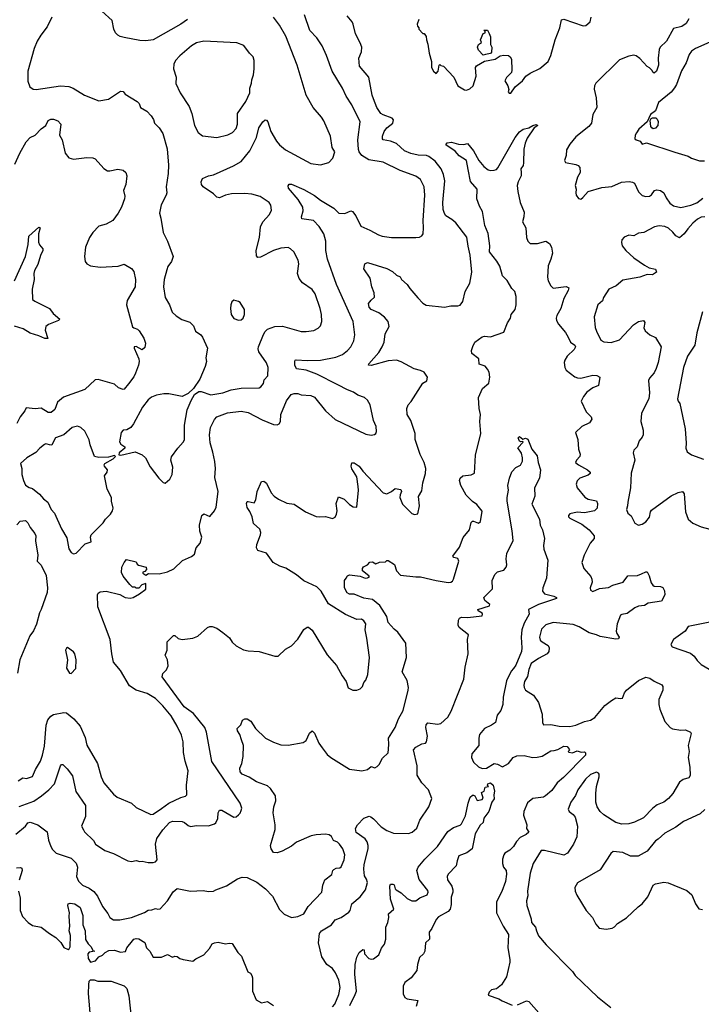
# Model space of a CAD drawing. Extents: x 1771496 to 1971148, y 471553 to 643630.
# Tile 396 of 656: x 1891478 to 1897135, y 552025 to 560203. Entities that reach past the tile are written whole.
import ezdxf

# ---------------------------------------------------------------- set-up
doc = ezdxf.new("R2010")
doc.units = 0

msp = doc.modelspace()

# ---------------------------------------------------------------- linework, layer by layer
at = {"layer": '0CON10XD'}
for points in [[(1892871.1, 560205), (1892815.6, 560165), (1892585, 560035.7), (1892525, 560028.9), (1892475, 560031.1), (1892345, 560054.2), (1892312.5, 560062.5), (1892292.5, 560075), (1892272.5, 560095), (1892257.5, 560125), (1892245, 560196.7), (1892158, 560275)], [(1891465, 553880.6), (1891504.6, 553905.4), (1891535, 553899.2), (1891584.2, 553915.8), (1891609.4, 553975), (1891650.5, 554045), (1891667.3, 554095), (1891682.2, 554167.8), (1891696.6, 554343.4), (1891711.5, 554388.5), (1891735, 554417.1), (1891758.9, 554431.1), (1891845, 554449.4), (1891865, 554446.9), (1891926.8, 554396.8), (1891978.1, 554335), (1892019.7, 554239.7), (1892035, 554176.7), (1892124.4, 554024.4), (1892152.9, 553915), (1892174.5, 553864.5), (1892255, 553771.2), (1892285.8, 553745.8), (1892405, 553694), (1892445, 553658), (1892565, 553601.2), (1892585, 553604.2), (1892655, 553652.3), (1892716, 553694), (1892815, 553741.8), (1892855, 553753.1), (1892865.6, 553765), (1892860.8, 553845), (1892875.7, 553965), (1892849.6, 554045), (1892837.1, 554115), (1892835.6, 554205), (1892819.3, 554259.3), (1892785.8, 554335), (1892735, 554422), (1892665.5, 554505), (1892605, 554563.5), (1892536.3, 554606.3), (1892443.3, 554635), (1892388.9, 554668.9), (1892315, 554796), (1892257.3, 554867.3), (1892241.9, 554935), (1892229.2, 555055), (1892125.7, 555325), (1892122, 555425), (1892129.7, 555440.3), (1892145, 555450), (1892195, 555455.6), (1892307.6, 555427.6), (1892353.3, 555405), (1892395, 555398.2), (1892419.2, 555405), (1892472.5, 555435), (1892525, 555473.3), (1892525, 555520), (1892491.7, 555508.3), (1892465, 555480), (1892445, 555480), (1892435, 555490), (1892415, 555490), (1892390.7, 555510.7), (1892335, 555580), (1892321.7, 555611.7), (1892324, 555655), (1892343.3, 555695), (1892365, 555720), (1892445, 555700), (1892451.7, 555681.7), (1892463, 555673), (1892527.5, 555655), (1892530, 555635), (1892515, 555620), (1892500, 555615), (1892500, 555605), (1892525, 555590), (1892547, 555603), (1892635, 555600.8), (1892703.2, 555616.8), (1892757.3, 555642.7), (1892829.1, 555710.9), (1892902.5, 555745), (1892927.5, 555765), (1892943.3, 555815), (1892976.7, 555855), (1892988.8, 555905), (1892974, 555955), (1892970, 556005), (1892990, 556085), (1893005, 556098.8), (1893055, 556077.5), (1893095, 556123.8), (1893108.1, 556155), (1893123.8, 556285), (1893098.3, 556401.7), (1893102.5, 556475), (1893097, 556533), (1893081.7, 556611.7), (1893057.9, 556687.9), (1893051.9, 556755), (1893060.6, 556815), (1893095, 556883.3), (1893115, 556905.6), (1893201.7, 556938.3), (1893315, 556952.7), (1893375, 556940.6), (1893489.5, 556879.5), (1893585, 556840.8), (1893615, 556838.8), (1893632.3, 556847.7), (1893642, 556865), (1893644.3, 556925), (1893691.3, 557038.7), (1893731.4, 557088.6), (1893755, 557098.1), (1893785, 557098.1), (1893815, 557086.2), (1893895, 557080.8), (1893925, 557068), (1894016.2, 556955), (1894095, 556882), (1894351.3, 556761.3), (1894395, 556752.5), (1894421.7, 556758.3), (1894433.6, 556766.4), (1894438.3, 556781.7), (1894437.1, 556825), (1894414.2, 556875), (1894386, 557005), (1894365, 557043.3), (1894338.8, 557065), (1894283.3, 557083.3), (1894249.3, 557109.3), (1894197.6, 557127.6), (1894119.4, 557169.4), (1893945, 557258.9), (1893855, 557292.2), (1893775, 557304.2), (1893760, 557335), (1893760, 557365), (1893764.3, 557375.7), (1893772.3, 557377.7), (1893865, 557371.4), (1893975, 557375.6), (1894101.1, 557398.9), (1894157, 557423), (1894199.2, 557455), (1894227.1, 557485), (1894251.4, 557535), (1894260, 557585), (1894244.3, 557695), (1894106.5, 558005), (1894033.7, 558213.7), (1894018.2, 558285), (1894020, 558365), (1894001.5, 558425), (1893964.4, 558485), (1893916, 558535), (1893818.8, 558548.8), (1893817.1, 558565), (1893830, 558615), (1893826.4, 558646.4), (1893789.1, 558709.1), (1893710, 558805), (1893706.4, 558823.6), (1893715, 558836.7), (1893735, 558837.5), (1893835, 558791.9), (1893925, 558741.9), (1893974.1, 558704.1), (1894085, 558638.1), (1894127.5, 558597.5), (1894175, 558592.9), (1894225, 558615.8), (1894240.8, 558610.8), (1894268, 558575), (1894308.3, 558488.3), (1894385, 558455.8), (1894455, 558417.5), (1894485, 558404.3), (1894565, 558392.9), (1894765, 558394), (1894795, 558397.5), (1894815, 558407.5), (1894826.2, 558425), (1894829.2, 558475), (1894825.6, 558535), (1894840, 558745), (1894834.5, 558815), (1894805.8, 558875), (1894765, 558904.4), (1894635, 558951.2), (1894495, 559020), (1894375, 559040), (1894316.6, 559076.6), (1894296.4, 559105), (1894290.4, 559125), (1894285.3, 559205), (1894304.4, 559355), (1894234.2, 559495), (1894188.7, 559568.7), (1894157.5, 559635), (1894070.6, 559775), (1894024.4, 559905), (1893988.6, 559985), (1893945, 560053.8), (1893885, 560113.3), (1893842.6, 560242.6)], [(1891744.5, 560225.5), (1891704.3, 560145), (1891652, 560075), (1891622.5, 560025), (1891598.6, 559965), (1891546.2, 559775), (1891543.9, 559693.9), (1891562.5, 559645), (1891590, 559625), (1891615, 559623.3), (1891815, 559654), (1891885, 559649.2), (1891920, 559635), (1892015, 559576), (1892135, 559530), (1892215, 559542.5), (1892315, 559610), (1892335, 559606.7), (1892352.5, 559585), (1892453.3, 559525), (1892468.3, 559508.3), (1892480, 559475), (1892534.1, 559444.1), (1892570, 559405), (1892588.8, 559375), (1892597.5, 559345), (1892635.8, 559305), (1892665, 559258), (1892701.7, 559131.7), (1892712.5, 558995), (1892710.6, 558925), (1892694, 558815), (1892698.8, 558765), (1892693.8, 558745), (1892651.2, 558665), (1892638, 558595), (1892650, 558555), (1892667.1, 558435), (1892704.2, 558365), (1892750.6, 558235), (1892738.1, 558195), (1892708, 558152), (1892697.5, 558125), (1892675.6, 558045), (1892672.2, 557985), (1892684.3, 557895), (1892721.4, 557835), (1892743.2, 557773.2), (1892775, 557744), (1892824.3, 557714.3), (1892890.3, 557690.3), (1892920.5, 557660.5), (1892936.7, 557615), (1892981.2, 557585), (1892995, 557566.7), (1893037.5, 557475), (1893023.3, 557395), (1893028.6, 557365), (1893017.4, 557322.6), (1892972.1, 557217.9), (1892919.8, 557140.2), (1892875, 557098), (1892825, 557074), (1892715.8, 557095.8), (1892675, 557096.9), (1892614.4, 557085.6), (1892572.4, 557067.6), (1892544.6, 557045.4), (1892495.8, 556985), (1892423.3, 556845), (1892398.8, 556815), (1892367, 556797), (1892335, 556793.3), (1892320, 556775), (1892307, 556697), (1892317, 556677), (1892350, 556655), (1892350, 556645), (1892303.3, 556605), (1892300, 556590), (1892317, 556587), (1892435, 556614), (1892495, 556589.5), (1892522.2, 556565), (1892560.4, 556490.4), (1892631.2, 556395), (1892667.7, 556357.7), (1892685, 556353.3), (1892725, 556388), (1892742.2, 556425), (1892748.9, 556485), (1892732.5, 556545), (1892738.3, 556571.7), (1892791.2, 556645), (1892835, 556693.3), (1892845.5, 556714.5), (1892845.6, 556835), (1892867.3, 556962.7), (1892899.7, 557040.3), (1892929.1, 557090.9), (1892965, 557116), (1892985, 557116), (1893065, 557088.1), (1893164.4, 557104.4), (1893232.2, 557127.8), (1893315, 557143.5), (1893464.2, 557145.8), (1893480, 557155), (1893500, 557180), (1893507.3, 557212.7), (1893536.9, 557245), (1893539.4, 557315), (1893525, 557353.8), (1893463.6, 557443.6), (1893458.3, 557468.3), (1893460, 557485), (1893501.5, 557588.5), (1893515, 557612.5), (1893535, 557631.4), (1893595, 557655.5), (1893657.8, 557657.8), (1893814.5, 557614.5), (1893855, 557612.9), (1893918.7, 557621.3), (1893955, 557640), (1893975, 557660), (1893986, 557695), (1893982.9, 557755), (1893972.9, 557805), (1893931.4, 557925), (1893905, 557961.4), (1893825, 558017.1), (1893796.2, 558053.8)], [(1893796.2, 558053.8), (1893783.1, 558095), (1893794.2, 558175), (1893790, 558205), (1893754, 558274), (1893725, 558301.2), (1893705, 558310), (1893645.9, 558305.9), (1893585, 558285.7), (1893475, 558230.8), (1893455, 558228.8), (1893442.7, 558242.7), (1893440, 558285), (1893468.5, 558395), (1893475, 558483.3), (1893497, 558523), (1893550.8, 558585), (1893567.9, 558622.1), (1893562.1, 558662.1), (1893547.5, 558685), (1893474.6, 558734.6), (1893405, 558753.1), (1893345, 558760.5), (1893235, 558758.1), (1893184.6, 558745.4), (1893135, 558722.9), (1893115, 558728), (1893085, 558756), (1893000, 558815), (1892987.5, 558835), (1892984.2, 558855.8), (1892996.1, 558883.9), (1893044.4, 558905.6), (1893085.5, 558914.5), (1893251.8, 558988.2), (1893315.7, 559025), (1893386.6, 559113.4), (1893443.5, 559225), (1893462.5, 559305), (1893494.7, 559355.3), (1893515, 559370.8), (1893525, 559369.2), (1893536.1, 559356.1), (1893561.9, 559275), (1893610, 559195), (1893635, 559163.8), (1893685, 559122), (1893895, 559010), (1893975, 558998), (1894043.6, 559016.4), (1894076.1, 559053.9), (1894092, 559105), (1894071.7, 559141.7), (1894057.5, 559235), (1894003.2, 559363.2), (1893984, 559395), (1893914.5, 559474.5), (1893855, 559576.7), (1893780.6, 559825), (1893687.6, 560067.6), (1893635, 560158), (1893584, 560225)], [(1895201.5, 558321.5), (1895187.7, 558397.7), (1895096.4, 558516.4), (1895064.1, 558544.1), (1895015, 558573.3), (1895002.4, 558592.4), (1894993.6, 558626.4), (1894991.2, 558685), (1895006.2, 558865), (1894996.6, 558916.6), (1894975, 558964.2), (1894925, 559029.4), (1894875, 559066.5), (1894855, 559074.5), (1894785, 559079.3), (1894725, 559091.5), (1894672.5, 559115), (1894604.6, 559174.6), (1894555, 559194.5), (1894495.6, 559205.6), (1894489.2, 559215), (1894488.6, 559235), (1894502.5, 559275), (1894524, 559305), (1894574.2, 559345), (1894580.3, 559370.3), (1894570, 559385), (1894495, 559411.8), (1894475.7, 559425), (1894442.1, 559475), (1894414.5, 559545.5), (1894403.9, 559576.1), (1894376.7, 559726.7), (1894298.3, 559818.3), (1894292.2, 559885), (1894313.4, 559936.6), (1894316.4, 559975), (1894305, 560010), (1894264.2, 560085), (1894246.9, 560165), (1894236.9, 560185), (1894195, 560235.8)], [(1894790, 560205), (1894777.5, 560165), (1894778.3, 560148.3), (1894790, 560135), (1894790, 560125), (1894825, 560090), (1894835, 560090), (1894852.5, 560065), (1894853.3, 560035), (1894865, 560000), (1894875.8, 559925.8), (1894896.2, 559855), (1894897, 559807), (1894912.5, 559775), (1894935, 559757.5), (1894950, 559775), (1894960, 559825), (1894965, 559830), (1894972.5, 559822.5), (1894995, 559817.5), (1895081.2, 559725), (1895113.3, 559655), (1895170.5, 559620.5), (1895187, 559617), (1895215, 559628), (1895242, 559655), (1895267.5, 559735), (1895260.8, 559805), (1895269.1, 559820.9), (1895335, 559858.2), (1895423.8, 559876.2), (1895465, 559903.8), (1895495, 559910), (1895535, 559906.7), (1895550, 559895), (1895558.8, 559875), (1895563.3, 559785), (1895558.8, 559765), (1895517.6, 559722.4), (1895505.8, 559695), (1895528.8, 559655), (1895537, 559623), (1895533.3, 559603.3), (1895541.7, 559591.7), (1895555, 559592.5), (1895590, 559645), (1895650.8, 559695), (1895678.8, 559735), (1895715, 559760), (1895795, 559798.1), (1895864.4, 559855), (1895886.5, 559905), (1895923.5, 560035), (1895960.6, 560135), (1895975, 560203.3), (1895995, 560208), (1896155, 560152.5), (1896176.7, 560155), (1896214, 560185), (1896221.4, 560225)], [(1897030.9, 560209.1), (1897009.3, 560170.7), (1896975, 560145.7), (1896905, 560131.2), (1896845.6, 560025), (1896794.2, 559975), (1896785.7, 559955), (1896776.7, 559885), (1896779.5, 559825), (1896764, 559775), (1896745, 559758.8), (1896735, 559763.8), (1896725, 559783.8), (1896705, 559802.5), (1896685, 559815.8), (1896625, 559880.6), (1896595, 559902.2), (1896575, 559908.2), (1896535, 559901.1), (1896455, 559868.9), (1896259.2, 559675), (1896249.2, 559655), (1896247.3, 559627.3), (1896261.9, 559555), (1896268.6, 559475), (1896234.2, 559415), (1896224.3, 559345), (1896202, 559315), (1896095, 559231.4), (1896045, 559168), (1896017.6, 559122.4), (1896014.4, 559075), (1895999.2, 559035), (1896007.3, 559017.3), (1896095, 559000), (1896112.3, 558992.3), (1896126.2, 558975), (1896128.8, 558935), (1896107.5, 558895), (1896087.5, 558825), (1896096.7, 558795), (1896093.3, 558765), (1896097.5, 558745), (1896115, 558717.5), (1896135, 558713.3), (1896153, 558727), (1896195, 558777.5), (1896310.6, 558809.4), (1896392.4, 558817.6), (1896473.2, 558853.2), (1896537.9, 558857.9), (1896565, 558854.3), (1896582, 558845), (1896614.3, 558774.3), (1896643.3, 558743.3), (1896675, 558735.6), (1896705, 558737.8), (1896722.5, 558747.5), (1896745.8, 558784.2), (1896765, 558789.2), (1896795.4, 558785.4), (1896825.7, 558765), (1896843.6, 558723.6), (1896875, 558679.2), (1896905, 558658), (1896965, 558642.9), (1897047.5, 558662.5), (1897097.6, 558682.4), (1897149.3, 558720.7)], [(1895325, 559910), (1895285, 559950), (1895277.5, 559975), (1895285, 559996.2), (1895310, 560015), (1895303.8, 560035), (1895325, 560090), (1895340, 560095), (1895340, 560105), (1895330, 560115), (1895335, 560117.5), (1895360, 560115), (1895375, 560090), (1895385, 560060), (1895386, 559996), (1895396.2, 559973.8), (1895395, 559932.5), (1895385, 559923.3), (1895345, 559913.3), (1895325, 559910)], [(1893115, 559223.8), (1893204.3, 559245.7), (1893245, 559265.8), (1893275, 559300), (1893284.4, 559335), (1893285.7, 559425), (1893355.6, 559524.4), (1893386.7, 559595), (1893387.5, 559635), (1893402.5, 559675), (1893403.3, 559705), (1893417.5, 559745), (1893422.5, 559795), (1893423.3, 559865), (1893415.8, 559895.8), (1893384.1, 559924.1), (1893337.7, 559987.7), (1893281.2, 560011.2), (1893005, 560025.8), (1892945, 560011.4), (1892904.6, 559985.4), (1892806.8, 559903.2), (1892772, 559865), (1892756, 559835), (1892754.2, 559795), (1892775.8, 559725.8), (1892774.5, 559674.5), (1892810, 559595), (1892885, 559481.2), (1892906.5, 559425), (1892927.5, 559325), (1892958.8, 559265), (1892995, 559238.8), (1893115, 559223.8)], [(1897231.7, 560028.3), (1897086.6, 559963.4), (1897055, 559940.8), (1897033.3, 559915), (1897010, 559845), (1896972, 559778), (1896930, 559665), (1896912.9, 559637.1), (1896885, 559602.2), (1896778.8, 559515), (1896754, 559445), (1896713.1, 559415), (1896686.2, 559353.8), (1896617.5, 559295), (1896596.4, 559263.6), (1896586.7, 559245), (1896582.5, 559215), (1896594.2, 559204.2), (1896627.5, 559195), (1896645, 559170), (1896681.7, 559181.7), (1896916.1, 559103.9), (1897025, 559070), (1897055, 559053.8), (1897121.7, 559031.7), (1897160.7, 559030.7)], [(1891436.3, 559003.7), (1891479.1, 559095), (1891532.1, 559187.9), (1891565, 559224.4), (1891605, 559244.2), (1891655, 559298), (1891695, 559324), (1891715, 559366.9), (1891735, 559378.1), (1891757.3, 559377.3), (1891793.6, 559363.6), (1891818, 559335), (1891806.7, 559245), (1891828.8, 559205), (1891856.2, 559095), (1891885, 559056.7), (1891925, 559046), (1892035, 559060), (1892085, 559056), (1892105, 559046.7), (1892175, 558967.5), (1892205, 558947.5), (1892225, 558946.7), (1892291.7, 558961.7), (1892335, 558953.8), (1892357.5, 558935), (1892366.2, 558906.2), (1892359.2, 558835), (1892338.9, 558785), (1892348.8, 558738.8), (1892347.1, 558715), (1892322, 558645), (1892295.8, 558595), (1892250, 558535), (1892195, 558504.3), (1892135, 558487.5), (1892085, 558436)], [(1896735, 559297.7), (1896723.7, 559303.7), (1896716.7, 559316.7), (1896710, 559365), (1896718, 559382), (1896730.7, 559389.3), (1896757.2, 559387.2), (1896767.8, 559377.8), (1896776.4, 559356.4), (1896773.8, 559325), (1896755, 559302.9), (1896735, 559297.7)], [(1891445, 553436.9), (1891525.3, 553504.7), (1891545, 553531.1), (1891565, 553538.1), (1891629.2, 553515), (1891705, 553456.7), (1891716.7, 553386.7), (1891736.4, 553336.4), (1891750, 553310), (1891781.1, 553281.1), (1891905, 553238.6), (1891945, 553198.1), (1891955.9, 553165), (1891948.5, 553085), (1891965, 553048), (1891998, 553015), (1892055, 552989.5), (1892092.4, 552962.4), (1892121.9, 552921.9), (1892165, 552837.5), (1892209.7, 552779.7), (1892225, 552746.7), (1892255, 552726), (1892310, 552725), (1892404.4, 552744.4), (1892513.1, 552786.9), (1892545, 552807.1), (1892575, 552809.2), (1892605, 552821.4), (1892625, 552814.4), (1892643.6, 552816.4), (1892704.4, 552885), (1892752.1, 552957.9), (1892785, 552987.5), (1892895, 552965.6), (1893000.5, 552970.5), (1893045, 552961.2), (1893085, 552963.3), (1893105, 552976.2), (1893195, 553008.8), (1893285, 553066.7), (1893325, 553080), (1893365, 553076.7), (1893445, 553040), (1893516.7, 552985), (1893575, 552923.3), (1893635, 552813.3), (1893672.6, 552772.6), (1893735, 552746.9), (1893787.4, 552752.6), (1893835, 552777.1), (1893873.3, 552836.7), (1893984.3, 552955), (1893994.6, 553015), (1894010.5, 553059.5), (1894067.4, 553102.6), (1894076.9, 553135), (1894086.2, 553145), (1894105, 553156.3), (1894135, 553158.8), (1894145, 553166.9), (1894169.6, 553225), (1894175.7, 553265), (1894161.1, 553315), (1894132.7, 553355), (1894115, 553371.1), (1894083.1, 553385), (1894065, 553419.2), (1894045, 553431.1), (1894015, 553436.9), (1893937.8, 553432.2), (1893895.6, 553424.4), (1893775, 553371.4), (1893735, 553339.4), (1893655, 553295.6), (1893615, 553281.9), (1893585, 553285.8), (1893565.4, 553315.4), (1893560, 553345), (1893597.2, 553477.2), (1893597.9, 553515), (1893580.9, 553615), (1893586.9, 553665), (1893604.5, 553714.5), (1893601.9, 553755), (1893558.3, 553818.3), (1893535, 553839.2), (1893443.3, 553873.3), (1893382.1, 553912.1), (1893325, 553937.1), (1893306.5, 553955), (1893304.6, 553985), (1893321.8, 554025), (1893332.4, 554082.4), (1893334.2, 554175), (1893319.5, 554220.5), (1893306, 554265), (1893286.2, 554295), (1893284, 554315), (1893314.2, 554345.8), (1893326.7, 554385), (1893347, 554397), (1893365, 554396.7), (1893395, 554377.1), (1893435.4, 554315.4), (1893518.8, 554235), (1893585, 554200.8), (1893645, 554180.8), (1893705, 554175.8), (1893831.7, 554198.3), (1893854.3, 554215.7), (1893882.2, 554277.8), (1893905, 554296), (1893925, 554276.2), (1893961.5, 554195), (1893988.5, 554155), (1894030.9, 554100.9), (1894060.6, 554075), (1894215, 553978.9), (1894317, 553963), (1894365, 553974), (1894395, 554000.8), (1894425, 553988.8), (1894445, 553998.8), (1894462.3, 554017.7), (1894489.5, 554070.5), (1894535, 554112.5), (1894538, 554145), (1894542.9, 554185), (1894538.9, 554235), (1894594.3, 554325), (1894621.4, 554395), (1894659.2, 554465), (1894701.4, 554635), (1894704.1, 554655.9), (1894692.5, 554715), (1894652, 554785), (1894687.1, 554905), (1894683.8, 555025), (1894615, 555116.9), (1894585, 555140.6), (1894535.6, 555195), (1894525.9, 555245.9), (1894467.5, 555337.5), (1894405, 555386.5), (1894335, 555398.9), (1894255, 555431.4), (1894215, 555431.4), (1894195, 555443.8), (1894173.3, 555485), (1894173.8, 555545), (1894187.5, 555565), (1894197.5, 555585), (1894215, 555593.3), (1894305, 555581.2), (1894344.7, 555564.7), (1894365, 555566.9), (1894380, 555575), (1894375.8, 555585), (1894323.9, 555625), (1894322.4, 555645), (1894332.4, 555657.6), (1894363.8, 555675), (1894385, 555697.5), (1894405, 555700), (1894435, 555682.5), (1894463, 555697), (1894515, 555700), (1894525, 555710), (1894535, 555710), (1894588.8, 555678.8), (1894605.7, 555625), (1894638.3, 555588.3), (1894765, 555574.4), (1894805, 555576.2), (1894935, 555545.4), (1895035, 555528.7), (1895055, 555530.4), (1895070.4, 555539.6), (1895079.6, 555555), (1895124, 555705), (1895115, 555726.7), (1895080, 555735), (1895073, 555747), (1895127, 555823), (1895157.9, 555902.1), (1895210, 555965), (1895225, 556027.5), (1895235, 556036.7), (1895245, 556036.7), (1895285, 556021.2), (1895303.8, 556035), (1895315, 556120), (1895273.3, 556175), (1895235, 556201.2), (1895183.1, 556255), (1895140.6, 556335), (1895129.5, 556375), (1895135, 556396.2), (1895155, 556413.3), (1895225, 556423.3), (1895252.3, 556437.7), (1895260.9, 556585), (1895304.5, 556765), (1895295.6, 556865), (1895302.5, 556925), (1895292, 556975), (1895286, 557065), (1895319.3, 557140.7), (1895371.4, 557185), (1895380, 557235), (1895374.2, 557274.2), (1895361.7, 557301.7), (1895340, 557325), (1895292.6, 557342.6), (1895287.5, 557385), (1895231.1, 557431.1), (1895227.3, 557455), (1895239.4, 557489.4), (1895255, 557525.8), (1895315, 557568), (1895335, 557574), (1895385, 557570), (1895495, 557608.8), (1895525.6, 557685), (1895550.6, 557725), (1895557.1, 557755), (1895591.5, 557795), (1895597.9, 557835), (1895597.5, 557905), (1895586.2, 557945), (1895561.8, 557971.8), (1895525, 558038.1), (1895486.2, 558076.2), (1895462, 558155), (1895438.7, 558198.7), (1895378.6, 558275), (1895379.6, 558325), (1895366.9, 558426.9), (1895339.4, 558495), (1895318.8, 558608.8), (1895293.3, 558655), (1895273.3, 558715), (1895276.2, 558795), (1895219.3, 558859.3), (1895199.5, 558959.5), (1895185, 559033.3), (1895125, 559071.2), (1895090.9, 559110.9), (1895015, 559163.8), (1895025, 559180), (1895063, 559187), (1895119.7, 559169.7), (1895165, 559165.6), (1895195, 559173.8), (1895244.4, 559115), (1895288.9, 559035), (1895329.4, 558985), (1895367, 558957), (1895385, 558951.1), (1895415, 558952.9), (1895435, 558960), (1895447.3, 558972.7), (1895589.4, 559225), (1895625, 559271.2), (1895656.1, 559293.9), (1895704.1, 559305.9), (1895737.5, 559325), (1895765, 559332.5), (1895777.5, 559325), (1895747.5, 559305), (1895690, 559220), (1895672.5, 559177.5), (1895663, 559127), (1895660.8, 559015), (1895656.9, 558993.1), (1895638, 558965), (1895639.2, 558935), (1895641.4, 558905), (1895615, 558856.7), (1895607.1, 558825), (1895611.9, 558775), (1895632, 558685), (1895663.8, 558605), (1895663.3, 558565), (1895652.5, 558525), (1895678, 558475), (1895684.2, 558394.2), (1895696.7, 558365), (1895715, 558343.3), (1895775, 558344.4), (1895845, 558364.5), (1895875.6, 558345), (1895891.1, 558315), (1895899.2, 558265), (1895887, 558213), (1895865, 558160), (1895859.4, 558065), (1895864.4, 558035), (1895885, 557993.8), (1895905, 557974.2), (1896015, 557988), (1896035.8, 557975.8), (1896030.8, 557955), (1895993.4, 557886.6), (1895969.4, 557805), (1895935.6, 557745), (1895930.6, 557725), (1895933.3, 557705), (1895948.8, 557675), (1896008.9, 557605), (1896031.1, 557565)], [(1897165, 558566.2), (1897135, 558564), (1897105, 558547.5), (1897065, 558514), (1897022.5, 558465), (1896994.2, 558425), (1896955, 558391.2), (1896925, 558406.7), (1896899.7, 558439.7), (1896862.1, 558472.1), (1896832.5, 558485), (1896785, 558491.9), (1896747, 558483), (1896657.5, 558435), (1896615, 558430.8), (1896575, 558407.1), (1896535, 558412.5), (1896494.5, 558395.5), (1896476.2, 558375), (1896472.7, 558352.7), (1896478.8, 558325), (1896508.8, 558285), (1896574.5, 558224.5), (1896665, 558164), (1896702.5, 558142.5), (1896755, 558130), (1896762.5, 558105), (1896730, 558085), (1896685, 558086.2), (1896625, 558065.7), (1896485, 558040), (1896428.7, 557991.3), (1896368.8, 557965), (1896324.3, 557895), (1896315, 557866.7), (1896276.7, 557835), (1896246.1, 557736.1), (1896254.2, 557645.8), (1896264.3, 557615), (1896301.2, 557541.2), (1896325, 557526.2), (1896387.3, 557522.7), (1896457, 557543), (1896572.6, 557667.4), (1896615, 557695.8), (1896655, 557705.8), (1896667.7, 557687.7), (1896658.8, 557645), (1896669.5, 557619.5), (1896706.8, 557586.8), (1896755, 557564), (1896802.5, 557485), (1896777.8, 557355), (1896761.2, 557305), (1896745, 557270), (1896705.5, 557224.5), (1896698.1, 557205), (1896705.5, 557105), (1896700.6, 557055), (1896640, 556935), (1896634.2, 556865.8), (1896652.4, 556792.4), (1896651.9, 556755), (1896644.4, 556735), (1896618.9, 556705), (1896604.2, 556655.8), (1896575, 556626.7), (1896570, 556605), (1896583.3, 556545), (1896552.7, 556437.3), (1896547.5, 556315), (1896524.2, 556195), (1896524, 556165), (1896514.3, 556135), (1896525, 556103.3), (1896552, 556082), (1896585, 556022.5), (1896613.9, 556003.9), (1896645, 556013.3), (1896675, 556033.3), (1896705, 556070), (1896713.3, 556116.7), (1896721.5, 556128.5), (1896885, 556248.6), (1896942.9, 556277.1), (1896980, 556285), (1896992.5, 556265), (1897003.1, 556115), (1897027.5, 556055), (1897065, 556020), (1897135, 555989.4), (1897205, 555970)], [(1891435.5, 558035), (1891525.5, 558235), (1891546.9, 558335), (1891554.4, 558405.6), (1891635, 558480), (1891647.5, 558475), (1891633.3, 558425), (1891634.1, 558355.9), (1891643, 558333), (1891669.4, 558299.4), (1891670.8, 558285), (1891651.1, 558245), (1891628.9, 558171.1), (1891601.2, 558118.8), (1891594, 558095), (1891598.8, 558045), (1891580, 557965), (1891585, 557880), (1891602.5, 557865), (1891726, 557805), (1891755, 557763.8), (1891810, 557715), (1891800, 557705), (1891717.3, 557672.7), (1891693.3, 557655), (1891690, 557625), (1891710, 557555), (1891685, 557554.2), (1891635, 557577.1), (1891565, 557598.1), (1891505, 557634.3), (1891435, 557658.6)], [(1892085, 558436), (1892056.6, 558393.4), (1892024.3, 558315), (1892014.2, 558235), (1892020, 558195), (1892034.3, 558174.3), (1892065, 558157.5), (1892145, 558148.6), (1892295, 558155.7), (1892345, 558172.5), (1892405, 558137.1), (1892425, 558112.5), (1892438.1, 558045), (1892435.5, 557984.5), (1892368.3, 557871.7), (1892364.4, 557835), (1892415, 557653.3), (1892425, 557642.5), (1892455, 557631.4), (1892467.9, 557617.9), (1892507.7, 557557.7), (1892520.4, 557515), (1892515, 557481.2), (1892495, 557460), (1892445, 557488.8), (1892427.5, 557485), (1892426.7, 557475), (1892467.5, 557385), (1892469.4, 557365), (1892464.3, 557335), (1892438, 557268), (1892424.4, 557235.6), (1892381.7, 557178.3), (1892345.7, 557135), (1892335, 557131.9), (1892298.8, 557145), (1892265, 557176.7), (1892130, 557215), (1892105, 557211.2), (1892018.3, 557131.7), (1891842.1, 557067.9), (1891790, 557025), (1891768.6, 556965), (1891739.3, 556940.7), (1891715, 556941.1), (1891655, 556975.8), (1891605, 556970), (1891531.7, 556978.3), (1891521.2, 556955), (1891480, 556905), (1891455, 556848.8)], [(1891473.3, 553666.7), (1891595, 553713.3), (1891659.3, 553755), (1891719.2, 553805), (1891765.3, 553854.7), (1891815.7, 554004.3), (1891825, 554016.2), (1891835, 554016.2), (1891871.2, 553981.2), (1891915, 553923.8), (1891943.1, 553793.1), (1892023.3, 553675), (1892023.3, 553585), (1891990, 553505), (1892006.7, 553475), (1892016.2, 553456.2), (1892089.2, 553385), (1892107.5, 553355), (1892185, 553302.5), (1892255, 553278), (1892376, 553216), (1892405, 553212), (1892445, 553218.8), (1892475, 553210), (1892495, 553213.3), (1892543, 553203), (1892585, 553202.9), (1892605, 553208), (1892619.2, 553225), (1892605.6, 553355), (1892615, 553401.2), (1892666.9, 553475), (1892721.2, 553535), (1892745, 553545.6), (1892825, 553544.3), (1892846.2, 553535), (1892875, 553508.8), (1892895, 553501.2), (1892945, 553511.2), (1893045, 553508), (1893095, 553524), (1893106.8, 553533.2), (1893122.3, 553567.7), (1893126.2, 553615), (1893135, 553636.7), (1893155, 553636.2), (1893255, 553580), (1893275, 553582.5), (1893295, 553597.5), (1893308.3, 553611.7), (1893316.2, 553633.8), (1893320, 553655), (1893306.2, 553695), (1893072.2, 554042.2), (1893027.8, 554285), (1893013.5, 554325), (1892919.4, 554439.4), (1892841.8, 554495), (1892659.2, 554745), (1892665, 554772.5), (1892695, 554802.5), (1892711.2, 554835), (1892704, 554885), (1892684.4, 554925), (1892702.5, 554965), (1892702.5, 555035), (1892755, 555087.5), (1892765, 555087.5), (1892794.1, 555064.1), (1892825, 555053.8), (1892915, 555066.2), (1892955, 555081.2), (1893037.5, 555155), (1893055, 555163.3), (1893075, 555163.3), (1893115, 555148.8), (1893165, 555114), (1893218.7, 555068.7), (1893242.1, 555032.1), (1893273.2, 555003.2), (1893335, 554970), (1893375, 554959.4), (1893464.3, 554954.3), (1893595, 554916.7), (1893623, 554917), (1893682.5, 554975), (1893735, 555002.5), (1893785, 555057.5), (1893835, 555137.5), (1893863.3, 555156.7), (1893875, 555157.5), (1893905, 555132.5), (1894028.7, 554928.7), (1894107.6, 554837.6), (1894153, 554753), (1894188.8, 554705), (1894205, 554652.5), (1894243.6, 554633.6), (1894276.4, 554633.6), (1894303.6, 554646.4), (1894322.5, 554665), (1894335, 554696.7), (1894351.7, 554718.3), (1894365.9, 554764.1), (1894380.8, 554905), (1894360.3, 555065), (1894343.9, 555135), (1894349.4, 555185), (1894335, 555211.2), (1894315, 555223.8), (1894275, 555221.9), (1894181.8, 555261.8), (1894040.5, 555350.5), (1893978.8, 555455), (1893945, 555491.1), (1893835, 555543.5), (1893775, 555593.3), (1893687.4, 555647.4), (1893638, 555665), (1893582.5, 555695), (1893525, 555772), (1893453.3, 555795), (1893443.8, 555815), (1893446.7, 555845), (1893476.4, 555923.6), (1893478.8, 555945), (1893470.7, 555970.7), (1893418.3, 556018.3), (1893408, 556075), (1893388.9, 556118.9), (1893365, 556152.5), (1893360, 556185), (1893365, 556200), (1893375, 556202.5), (1893425, 556190), (1893436.7, 556215), (1893450, 556285), (1893485, 556367.5), (1893505, 556370), (1893525, 556353.3), (1893565, 556273.3), (1893590, 556245), (1893625, 556220), (1893695, 556186.2), (1893755, 556178), (1893850, 556115), (1893937.9, 556077.9), (1893965, 556072.7), (1894015, 556075.7), (1894075, 556060), (1894095, 556070), (1894108, 556095), (1894112, 556125), (1894105.7, 556185), (1894125, 556240), (1894171.7, 556221.7), (1894215, 556176.2), (1894245, 556156.2), (1894275.8, 556154.2), (1894290, 556295), (1894287.7, 556325), (1894276.3, 556406.3), (1894235, 556473.3), (1894230, 556495), (1894235, 556522.5), (1894255, 556523.3), (1894296, 556495), (1894325, 556452), (1894494.5, 556274.5), (1894525, 556264.4), (1894565, 556285.3), (1894595, 556309.2), (1894641.3, 556301.3), (1894646.9, 556285), (1894634.5, 556255.5), (1894633.6, 556235), (1894655, 556179.2), (1894731.7, 556101.7), (1894755, 556092), (1894781.2, 556098.8), (1894795.6, 556165), (1894788.3, 556241.7), (1894815, 556290), (1894824.2, 556355), (1894846.3, 556433.7), (1894848.8, 556475), (1894834.6, 556524.6), (1894801.1, 556591.1), (1894760.6, 556715), (1894759.2, 556765), (1894747.9, 556797.9), (1894724.3, 556875), (1894692.5, 556925), (1894690, 556975), (1894702.9, 557005), (1894727.3, 557032.7), (1894823.3, 557185), (1894856.1, 557203.9), (1894863.3, 557235), (1894835, 557276.2), (1894805, 557290), (1894752.1, 557302.1), (1894645, 557361.4), (1894605.5, 557375.5), (1894535, 557370), (1894395, 557332.2), (1894373.3, 557335), (1894374.2, 557345), (1894459.9, 557440.1), (1894486.7, 557485), (1894502.7, 557525), (1894510.9, 557595), (1894545.7, 557655), (1894535.7, 557695), (1894505, 557732.5), (1894457.6, 557767.6), (1894395.8, 557795), (1894378.1, 557815), (1894373, 557847), (1894395.9, 557874.1), (1894421.7, 557898.3), (1894420, 557935), (1894399.4, 557985), (1894386.9, 558055), (1894333.8, 558135), (1894343.3, 558175), (1894365, 558186), (1894525, 558135.6), (1894573, 558113), (1894605, 558082.5), (1894635, 558066.2), (1894648, 558045), (1894694, 558005), (1894715, 557971.2), (1894782.8, 557892.8), (1894825, 557849.2), (1894851.4, 557831.4), (1895005, 557814.4), (1895055, 557827.5), (1895115, 557826.2), (1895135, 557833.3), (1895155, 557862.5), (1895175, 557946.7), (1895213.9, 558016.1), (1895230.8, 558105), (1895216, 558246), (1895201.5, 558321.5)], [(1893295, 557706.2), (1893315, 557710), (1893331.2, 557725), (1893344, 557755), (1893344, 557795), (1893306.7, 557855), (1893295, 557863.3), (1893255, 557872.5), (1893239.3, 557860.7), (1893231.2, 557835), (1893227.5, 557805), (1893233.6, 557753.6), (1893255, 557722), (1893295, 557706.2)], [(1897145, 557777.5), (1897097.3, 557602.7), (1897080.9, 557499.1), (1897020.7, 557409.3), (1896986.4, 557313.6), (1896937.1, 557055), (1896942, 557035), (1896956.2, 557015), (1897000.8, 556805), (1897010, 556685), (1897006.7, 556645), (1897017.5, 556615), (1897055, 556588.8), (1897154.2, 556554.2)], [(1896031.1, 557565), (1896049.2, 557525), (1896085, 557498.8), (1896090.8, 557485), (1896080.8, 557465), (1896020.8, 557409.2), (1896001.3, 557375), (1895997.2, 557355), (1896002, 557315), (1896012.4, 557292.4), (1896085, 557236), (1896107.3, 557227.3), (1896135, 557225.8), (1896235, 557250), (1896269.1, 557249.1), (1896293.3, 557235), (1896282.5, 557165), (1896235, 557144), (1896185, 557110), (1896157.2, 557072.8), (1896139.2, 557035), (1896180, 556945), (1896222.5, 556905), (1896226.4, 556886.4), (1896206.2, 556855), (1896145, 556824.3), (1896091.2, 556775), (1896110.8, 556715), (1896115.8, 556635), (1896129.2, 556595), (1896125.8, 556575), (1896098.8, 556545), (1896091.2, 556525), (1896115, 556506), (1896191.2, 556465), (1896213.8, 556445), (1896213.8, 556435), (1896195, 556420), (1896126.7, 556395), (1896105, 556372.5), (1896096.2, 556345), (1896106, 556315), (1896167.6, 556237.6), (1896195, 556219.2), (1896265, 556206.2), (1896273.6, 556183.6), (1896270, 556145), (1896247.5, 556125), (1896165, 556108), (1896105, 556113.8), (1896045, 556097.5), (1896032.5, 556085), (1896032.5, 556075), (1896045, 556063.3), (1896145, 556014), (1896204.5, 555964.5), (1896246.2, 555915), (1896245.7, 555894.3), (1896214, 555855), (1896162, 555755), (1896144, 555695), (1896160, 555645), (1896217.3, 555577.3), (1896228, 555555), (1896229.2, 555530.8), (1896214, 555485), (1896216.2, 555465), (1896235, 555454.3), (1896291.4, 555478.6), (1896365, 555487.9), (1896400, 555505), (1896487.8, 555532.2), (1896525, 555583.8), (1896605, 555586), (1896640.3, 555599.7), (1896675, 555617.5), (1896686.4, 555616.4), (1896703.8, 555585), (1896720, 555525), (1896733.3, 555505), (1896745, 555496.7), (1896795.9, 555495.9), (1896815, 555486.7), (1896829.3, 555459.3), (1896832.5, 555425), (1896805, 555373.3), (1896695, 555356), (1896665, 555336.2), (1896615, 555330.8), (1896585, 555317.5), (1896518.9, 555271.1), (1896475, 555263.8), (1896465, 555256.7), (1896437.5, 555185), (1896430, 555125), (1896434, 555105), (1896453.3, 555075), (1896448.3, 555061.7), (1896425, 555058.8), (1896295, 555078.8), (1896265, 555094.2), (1896205, 555109.4), (1896121.2, 555161.2), (1896070.7, 555180.7), (1895905, 555196.8), (1895845, 555176.5), (1895810.2, 555139.8), (1895790.9, 555075), (1895798.4, 555048.4), (1895815, 555036.2), (1895863.3, 555005), (1895872.2, 554985), (1895870, 554955), (1895855.3, 554934.7), (1895785, 554898.2), (1895722.7, 554855), (1895703, 554807), (1895693.6, 554746.4), (1895668.2, 554705), (1895662.5, 554675), (1895665.6, 554655), (1895677.1, 554635), (1895742.6, 554592.6), (1895785, 554531.2), (1895813.7, 554433.7), (1895818, 554365), (1895826.4, 554346.4), (1895885, 554350), (1895955, 554333.9), (1896043.4, 554333.4), (1896095, 554344.2), (1896165, 554372.9), (1896215, 554385.4), (1896251.7, 554408.3), (1896335, 554506.5), (1896390.5, 554549.5), (1896425, 554569.5), (1896465, 554564.5), (1896481.7, 554568.3), (1896498.8, 554611.2), (1896515, 554633.3), (1896615, 554713.8), (1896675, 554741.2), (1896707.5, 554735), (1896745, 554707.5), (1896808.3, 554678.3), (1896816.7, 554665), (1896816.7, 554635), (1896783.6, 554556.4), (1896783.3, 554515), (1896792.5, 554475), (1896832.5, 554375), (1896877.5, 554325), (1896895, 554313.8), (1896965, 554301.9), (1897005, 554304), (1897045, 554286), (1897051.2, 554275), (1897026.7, 554175), (1897033.3, 554125), (1897026.2, 554075), (1897041.2, 553995), (1897043.6, 553926.4), (1897032.5, 553905), (1896985, 553892.5), (1896955, 553870), (1896898.8, 553775), (1896863.3, 553735), (1896825, 553702.5), (1896768.8, 553681.2), (1896733.8, 553655), (1896655.7, 553574.3), (1896581.7, 553538.3), (1896535, 553524), (1896475, 553520.8), (1896425.6, 553535.6), (1896325, 553597.5), (1896296.3, 553626.3), (1896270.6, 553665), (1896259.5, 553705), (1896260, 553775), (1896266.2, 553835), (1896288.5, 553915), (1896287.8, 553935), (1896282, 553945), (1896265, 553952.9), (1896215, 553932.2), (1896175.3, 553894.7), (1896110, 553805), (1896090.9, 553759.1), (1896052.5, 553705), (1896030, 553645), (1896037.5, 553625), (1896071.7, 553601.7), (1896087.7, 553577.7), (1896107.5, 553505), (1896100.8, 553415), (1896075.5, 553354.5), (1896025, 553280.8), (1895995.5, 553264.5), (1895835, 553303.5), (1895805, 553300.9), (1895740.6, 553195), (1895713.5, 553115), (1895691.5, 552965), (1895695.6, 552925.6), (1895684.3, 552885), (1895685.8, 552845), (1895722, 552735), (1895726.2, 552705), (1895760, 552665), (1895766, 552635), (1895784.3, 552594.3), (1895847.9, 552517.9), (1896066.6, 552296.6), (1896088.8, 552265), (1896275, 552086.2), (1896385, 551998.8)], [(1891925, 555767.5), (1891945, 555773.3), (1892021.1, 555848.9), (1892070.8, 555865), (1892065.6, 555905), (1892071.4, 555925), (1892170, 556025), (1892190, 556055), (1892231.2, 556095), (1892246.6, 556123.4), (1892252, 556145), (1892238.8, 556205), (1892240, 556235), (1892204.2, 556304.2), (1892180, 556415), (1892204.2, 556445), (1892207.5, 556465), (1892180, 556495), (1892177.5, 556505), (1892184.2, 556515.8), (1892252.5, 556555), (1892272.5, 556575), (1892265, 556582.5), (1892215, 556570.8), (1892135, 556566.2), (1892097.5, 556575), (1892062.7, 556672.7), (1892054.1, 556714.1), (1892019.2, 556785), (1891985.9, 556815.9), (1891956.3, 556826.3), (1891913.7, 556816.3), (1891845, 556754.4), (1891775, 556730.8), (1891745, 556671.2), (1891735, 556668), (1891695, 556679.2), (1891684.4, 556675.6), (1891644.6, 556645.4), (1891611.3, 556608.7), (1891537, 556563), (1891485, 556516.7), (1891496.2, 556475), (1891496.2, 556425), (1891508.8, 556375), (1891526.1, 556336.1), (1891555, 556316.7), (1891585, 556310), (1891642.6, 556262.6), (1891675, 556224), (1891710, 556195), (1891738.8, 556135), (1891766.2, 556105), (1891824.4, 555975), (1891868.9, 555898.9), (1891885, 555807.5), (1891905, 555777.5), (1891925, 555767.5)], [(1894075, 552002.5), (1894093.3, 552025), (1894127.1, 552105), (1894137.1, 552165), (1894127.1, 552225), (1894098.9, 552285), (1894072.6, 552322.6), (1894026.9, 552355), (1893985, 552420), (1893959.1, 552535), (1893965.9, 552614.1), (1893983.3, 552635), (1894066.2, 552685), (1894096.2, 552725), (1894146.7, 552745), (1894209.1, 552790.9), (1894219.4, 552805), (1894235, 552858.8), (1894305, 552918), (1894349.2, 552975), (1894364.3, 553035.7), (1894356.9, 553065), (1894340.4, 553090.4), (1894333.1, 553146.9), (1894336.9, 553185), (1894369.7, 553315), (1894369.1, 553345), (1894361.1, 553375), (1894345, 553399.5), (1894270.9, 553450.9), (1894264.7, 553484.7), (1894281.1, 553515), (1894335, 553569.5), (1894377.4, 553587.4), (1894393.2, 553583.2), (1894413.1, 553565), (1894477.8, 553497.8), (1894525, 553467.1), (1894580, 553445), (1894705.5, 553444.5), (1894736.2, 553455), (1894775, 553488.8), (1894798.1, 553555), (1894875, 553663.8), (1894897.5, 553735), (1894870.8, 553805), (1894816.4, 553865), (1894777.2, 553927.2), (1894775.7, 554005.7), (1894745, 554137.5), (1894765, 554160.8), (1894815, 554187.5), (1894845, 554193.3), (1894855, 554206), (1894862.1, 554252.1), (1894848, 554325), (1894852.3, 554345), (1894865, 554362.9), (1894945, 554351.5), (1894973.4, 554356.6), (1895031, 554409), (1895058.9, 554458.9), (1895164.1, 554725), (1895173.9, 554823.9), (1895201.1, 554935), (1895194.2, 555055), (1895202, 555095), (1895124.1, 555154.1), (1895117.5, 555175), (1895119.7, 555215), (1895129.3, 555230.7), (1895145, 555239.3), (1895195, 555236.7), (1895315, 555252.5), (1895320, 555265), (1895315, 555273.3), (1895283.7, 555293.7), (1895281.2, 555305), (1895377.5, 555335), (1895380, 555345), (1895339.7, 555379.7), (1895330, 555405), (1895402, 555475), (1895398.1, 555545), (1895420.8, 555595), (1895445, 555616), (1895495, 555630), (1895515.7, 555655), (1895521.4, 555675), (1895515.5, 555725), (1895520.2, 555769.8), (1895573.4, 555876.6), (1895566.7, 555956.7), (1895522.9, 556205), (1895522.7, 556235), (1895534.4, 556295), (1895530.6, 556335), (1895542.2, 556395), (1895562.4, 556447.6), (1895595, 556484), (1895635.7, 556504.3), (1895650, 556535), (1895651.4, 556565), (1895642.7, 556602.7), (1895613, 556647), (1895657.5, 556695), (1895655, 556700), (1895635, 556697.5), (1895625, 556702.5), (1895615, 556730), (1895625, 556740), (1895655, 556720), (1895675, 556727.5), (1895695, 556720), (1895730, 556635), (1895771.7, 556581.7), (1895780, 556525), (1895800, 556465), (1895791.1, 556395), (1895751.5, 556315), (1895753.5, 556245), (1895729.5, 556179.5), (1895792.7, 556055), (1895798.6, 556005), (1895816.7, 555965), (1895833.8, 555895), (1895825.9, 555835), (1895828, 555805), (1895862.5, 555715), (1895850.5, 555565), (1895818.6, 555485), (1895817.3, 555457.3), (1895835, 555434), (1895912.5, 555415), (1895932.5, 555405), (1895932.5, 555395), (1895785, 555344.3), (1895700, 555305), (1895706.7, 555265), (1895665, 555190), (1895646, 555134), (1895640.8, 555075), (1895646.8, 554985), (1895641.8, 554955), (1895595, 554841.1), (1895577.3, 554815), (1895557.8, 554792.2), (1895519.2, 554710.8), (1895491.8, 554575), (1895489.2, 554515), (1895472, 554465), (1895440.8, 554425), (1895427.5, 554365), (1895395, 554342.5), (1895335, 554315.7), (1895294.3, 554265), (1895287.5, 554235), (1895290, 554175), (1895230, 554105), (1895227.1, 554075), (1895244.4, 554035), (1895285, 553997.1), (1895315, 553982.2), (1895353, 553987), (1895416.1, 554023.9), (1895445, 554018.8), (1895485, 553996.2), (1895533.8, 554025), (1895575, 554074.2), (1895605, 554087.8), (1895665, 554090.8), (1895735, 554075.4), (1895773.7, 554076.3), (1895813.4, 554086.6), (1895885, 554131.2), (1895915, 554132), (1895945, 554141.2), (1895995, 554170), (1896022.5, 554165), (1896037.5, 554145), (1896040, 554135), (1896030, 554125), (1896035, 554120), (1896065, 554113.3), (1896105, 554130), (1896138.7, 554118.7), (1896165, 554120.8), (1896172.9, 554112.9), (1896174.2, 554095), (1895990.9, 553909.1), (1895937.8, 553865), (1895895, 553801.4), (1895843.2, 553756.8), (1895825, 553745.6), (1895736.7, 553735), (1895693, 553697), (1895661.9, 553625), (1895658.6, 553595), (1895685.8, 553515), (1895683.1, 553485), (1895702.5, 553455), (1895681.4, 553435), (1895631.2, 553408.8), (1895602.4, 553377.6), (1895575.4, 553334.6), (1895545, 553305.7), (1895505, 553280.8), (1895495, 553266.7), (1895485, 553230), (1895484.3, 553195), (1895494.3, 553165), (1895514.2, 553135), (1895517.1, 553105), (1895509.5, 553045), (1895478.7, 552961.3), (1895434.2, 552875), (1895434.5, 552785), (1895489.4, 552675), (1895535.4, 552605), (1895530.5, 552495), (1895547, 552397), (1895545.7, 552375.7), (1895517.1, 552252.9), (1895477.5, 552185), (1895435, 552153.3), (1895392.5, 552145), (1895373.3, 552125), (1895365, 552100), (1895455, 552070), (1895482.3, 552052.3), (1895565, 552016.7)], [(1891455, 556008), (1891481.3, 556038.7), (1891525, 556043.3), (1891544.4, 556025), (1891565.5, 555985.5), (1891604.2, 555935), (1891611.4, 555915), (1891609.2, 555875), (1891629.2, 555755), (1891623.3, 555705), (1891655, 555672.5), (1891696.6, 555586.6), (1891706.9, 555485), (1891704.3, 555445), (1891657, 555303), (1891643.1, 555276.9), (1891616.4, 555183.6), (1891592.1, 555127.9), (1891562.5, 555085), (1891477.5, 554885), (1891458.8, 554775)], [(1897205, 555199.1), (1897025, 555162), (1897001.2, 555125), (1896903.8, 555055), (1896883.6, 555013.6), (1896892.5, 554995), (1897045, 554941.4), (1897075, 554916.7), (1897099.9, 554879.9), (1897135, 554847.8), (1897235, 554790)], [(1891905, 554773.3), (1891943.8, 554815), (1891946.2, 554885), (1891936.2, 554935), (1891925, 554952.5), (1891875, 554987.5), (1891865, 554982.5), (1891856.7, 554965), (1891873.8, 554885), (1891867, 554817), (1891890, 554775), (1891905, 554773.3)], [(1894217.9, 552015), (1894263.5, 552105), (1894272.5, 552135), (1894260.6, 552275), (1894262.9, 552355), (1894276.2, 552415), (1894296.4, 552453.6), (1894325, 552480), (1894337, 552477), (1894340, 552445), (1894375, 552403.8), (1894395, 552398.8), (1894415, 552402), (1894458.1, 552435), (1894479.6, 552490.4), (1894506.5, 552525), (1894516.7, 552565), (1894515.9, 552665), (1894533.6, 552705), (1894542.5, 552745), (1894538, 552775), (1894584.2, 552815), (1894555, 552897.5), (1894550, 553005), (1894556.2, 553023.8), (1894575, 553023.8), (1894585, 553016), (1894593.3, 552985), (1894602.5, 552975), (1894645, 552949.2), (1894694.7, 552904.7), (1894733.8, 552885), (1894765, 552885.3), (1894800.2, 552909.8), (1894859.3, 552935), (1894867.6, 552955), (1894865, 552970), (1894792.6, 553062.6), (1894774.4, 553135), (1894784.2, 553165), (1894839.3, 553230.7), (1894944.4, 553335), (1895030.3, 553459.7), (1895077.6, 553492.4), (1895135, 553512.5), (1895145, 553523.8), (1895178.5, 553591.5), (1895198.9, 553695), (1895216, 553745), (1895235, 553761.2), (1895245, 553761.2), (1895256.7, 553755), (1895275, 553717.5), (1895317.5, 553725), (1895324, 553736), (1895310, 553785), (1895332.5, 553795), (1895341.7, 553828.3), (1895370, 553835), (1895360, 553845), (1895362.5, 553855), (1895385, 553863.3), (1895408.8, 553845), (1895420, 553795), (1895412.5, 553765), (1895415, 553730), (1895396.9, 553703.1), (1895372, 553625), (1895330.5, 553569.5), (1895325.8, 553535), (1895298.6, 553511.4), (1895259.3, 553440.7), (1895232.5, 553315), (1895187.8, 553282.2), (1895122.4, 553257.6), (1895110, 553215)], [(1897165, 553642.9), (1897125, 553606.4), (1896986.9, 553543.1), (1896924.2, 553495), (1896833.8, 553446.2), (1896776.7, 553395), (1896755, 553381.2), (1896685, 553297.5), (1896610, 553255), (1896547.5, 553255), (1896485, 553284.3), (1896403.3, 553295), (1896385, 553276.2), (1896295, 553142.5), (1896107.5, 553035), (1896086.4, 552993.6), (1896088.8, 552965), (1896102.3, 552932.3), (1896180, 552805), (1896232.5, 552745), (1896259.3, 552689.3), (1896288.3, 552658.3), (1896345, 552647.5), (1896395, 552657.5), (1896415, 552667.5), (1896440, 552695), (1896515, 552742.5), (1896610, 552835), (1896645, 552860), (1896692.7, 552917.3), (1896735.9, 553014.1), (1896755, 553026.2), (1896825, 553038.8), (1896860, 553035), (1897015, 552971.2), (1897056.2, 552935), (1897088.3, 552858.3), (1897115, 552817.5), (1897145, 552813.3)], [(1895110, 553215), (1895099.2, 553175), (1895035, 553106.5), (1895025.4, 553085), (1895028.1, 553058.1), (1895063.6, 553005), (1895072.7, 552975), (1895072.5, 552955), (1895059.5, 552915), (1895059.4, 552855), (1895051.1, 552815), (1895034.2, 552795), (1894955, 552752.5), (1894935, 552728.1), (1894898.5, 552655), (1894875.6, 552625), (1894879.4, 552565), (1894845.7, 552534.3), (1894841.1, 552465), (1894830.6, 552445), (1894797.4, 552412.6), (1894780.3, 552355), (1894773.3, 552305), (1894726.3, 552243.7), (1894675, 552204.5), (1894660.3, 552175), (1894660.7, 552110.7), (1894675, 552082), (1894695, 552070.8), (1894782.5, 552055), (1894768, 552005)], [(1891451.8, 553158.2), (1891485, 553160.9), (1891496.1, 553156.1), (1891497.4, 553137.4), (1891471.8, 553055)], [(1891468.7, 552965), (1891481.2, 552905), (1891482.1, 552805), (1891500.9, 552755), (1891548.5, 552705), (1891585, 552679.7), (1891655, 552665.9), (1891725, 552611.6), (1891778.6, 552578.6), (1891817.6, 552537.6), (1891845, 552496.9), (1891879.5, 552480.5), (1891888.5, 552485), (1891895, 552503.3), (1891899.7, 552595), (1891889.4, 552635), (1891893.5, 552675), (1891888, 552758), (1891890.5, 552785), (1891876.9, 552845), (1891879.5, 552860.5), (1891895, 552865.6), (1891935, 552858.9), (1891980, 552830), (1892002.1, 552762.1), (1892002.4, 552685), (1892020.6, 552635), (1892025, 552564.2), (1892045, 552525.6), (1892067.1, 552505), (1892088.3, 552468.3), (1892100, 552465), (1892055, 552457.8), (1892043.5, 552445), (1892044.7, 552404.7), (1892065, 552374.3), (1892108, 552385), (1892135, 552420), (1892165, 552433.3), (1892186.7, 552455), (1892218.7, 552471.3), (1892265, 552475.3), (1892315, 552458), (1892355, 552464.6), (1892367.9, 552495), (1892415, 552552.9), (1892425.4, 552564.6), (1892445, 552570.6), (1892465, 552567.1), (1892515, 552538.1), (1892529.1, 552495), (1892557.8, 552465), (1892586.4, 552416.4), (1892655, 552416.7), (1892705, 552438), (1892745, 552416.2), (1892766.2, 552423.8), (1892785, 552422), (1892806.7, 552405), (1892835.7, 552395.7)], [(1892835.7, 552395.7), (1892915, 552382.5), (1892938.9, 552401.1), (1893005.4, 552434.6), (1893051.7, 552488.3), (1893075, 552526.2), (1893095, 552536.2), (1893125, 552541.2), (1893185, 552527.5), (1893215, 552533.3), (1893240.7, 552530.7), (1893287.5, 552455), (1893317.5, 552425), (1893372.5, 552295), (1893392, 552282), (1893403, 552263), (1893410, 552245), (1893411.2, 552135), (1893441.7, 552061.7), (1893485, 552037.5), (1893535, 552046.7), (1893585, 552013.3)], [(1892112.3, 551372.3), (1892055, 552050), (1892048.9, 552115), (1892050.8, 552185), (1892054.2, 552215.8), (1892065, 552227.5), (1892095, 552227.5), (1892125, 552217.5), (1892236.4, 552216.4), (1892345, 552177.5), (1892366.7, 552155), (1892383.8, 552095), (1892405, 551890)], [(1895609.3, 552020.7), (1895685, 552052.5), (1895705, 552047.5), (1895787.5, 551955)]]:
    msp.add_lwpolyline(points, dxfattribs=at)

doc.saveas('drawing.dxf')
